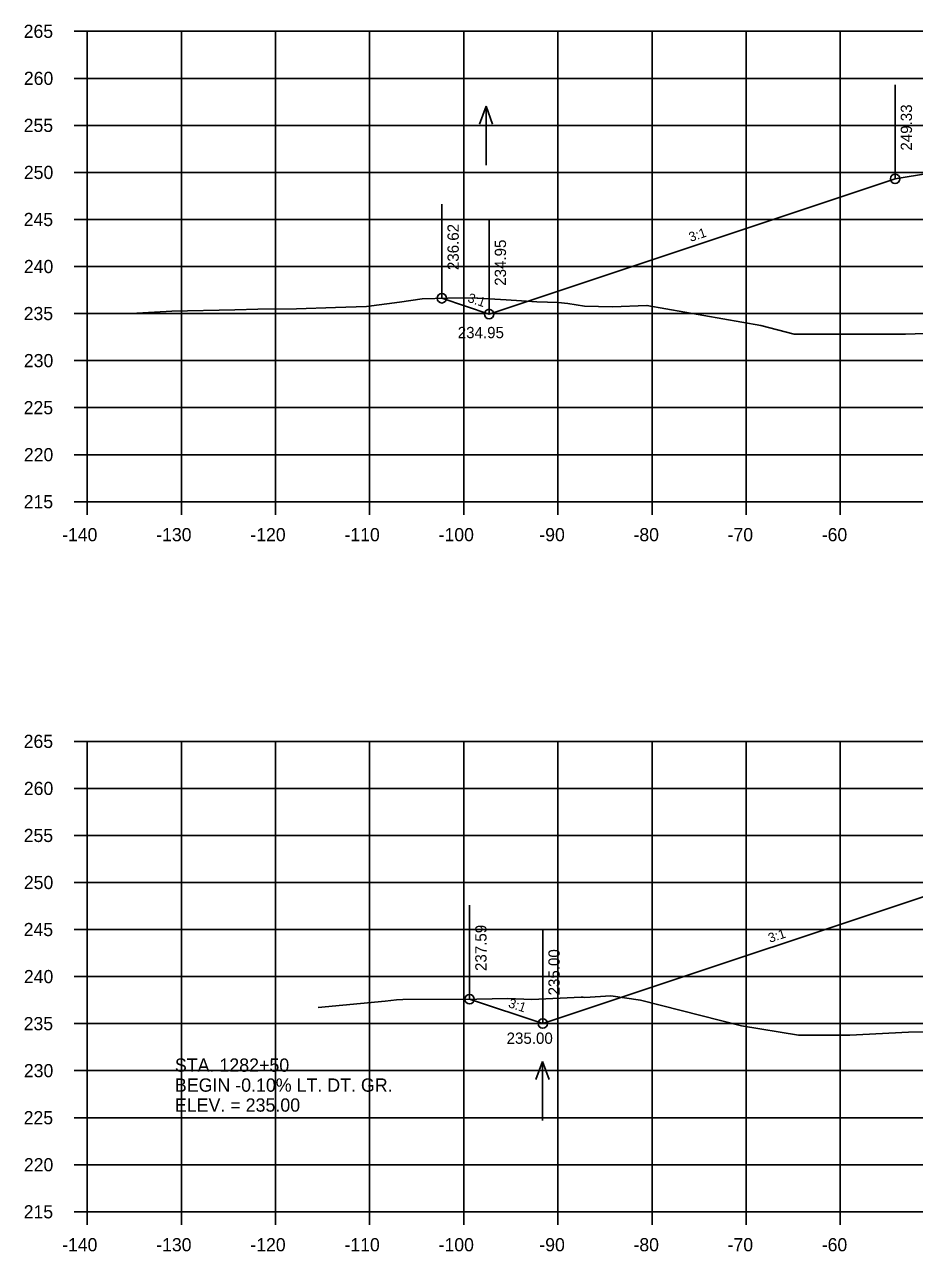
# Model space of a CAD drawing. Extents: x 1342547 to 1344156, y -1532351 to -1517216.
# Drawn here: x 1342556.2 to 1342650.7, y -1522948.5 to -1522818.1 of the extents above; entities that cross this region are included whole.
import ezdxf

# ---------------------------------------------------------------- set-up
doc = ezdxf.new("R2010")
doc.units = 0
for name, color, linetype in [('R_Axis', 7, 'Continuous'), ('R_Axis Annot', 7, 'Continuous'), ('R_Exist Surface', 7, 'Continuous'), ('R_Fin Surface', 7, 'Continuous'), ('R_Grid', 7, 'Continuous'), ('R_No Plot', 7, 'Continuous'), ('R_Water', 7, 'Continuous'), ('R_Water Annot', 7, 'Continuous'), ('R_Xsect Elev', 7, 'Continuous'), ('R_Xsect Slope', 7, 'Continuous')]:
    doc.layers.add(name, color=color, linetype=linetype)

msp = doc.modelspace()

# ---------------------------------------------------------------- linework, layer by layer
at = {"layer": 'R_Axis'}
for p, q in [((1342561.47, -1522818.81), (1342562.87, -1522818.81)), ((1342562.87, -1522868.81), (1342562.87, -1522818.81)), ((1342561.47, -1522823.81), (1342562.87, -1522823.81)), ((1342561.47, -1522828.81), (1342562.87, -1522828.81)), ((1342561.47, -1522833.81), (1342562.87, -1522833.81)), ((1342561.47, -1522838.81), (1342562.87, -1522838.81)), ((1342561.47, -1522843.81), (1342562.87, -1522843.81)), ((1342561.47, -1522848.81), (1342562.87, -1522848.81)), ((1342561.47, -1522853.81), (1342562.87, -1522853.81)), ((1342561.47, -1522858.81), (1342562.87, -1522858.81)), ((1342561.47, -1522863.81), (1342562.87, -1522863.81)), ((1342561.47, -1522868.81), (1342562.87, -1522868.81)), ((1342562.87, -1522868.81), (1342842.87, -1522868.81)), ((1342562.87, -1522870.21), (1342562.87, -1522868.81)), ((1342572.87, -1522870.21), (1342572.87, -1522868.81)), ((1342582.87, -1522870.21), (1342582.87, -1522868.81)), ((1342592.87, -1522870.21), (1342592.87, -1522868.81)), ((1342602.87, -1522870.21), (1342602.87, -1522868.81)), ((1342612.87, -1522870.21), (1342612.87, -1522868.81)), ((1342622.87, -1522870.21), (1342622.87, -1522868.81)), ((1342632.87, -1522870.21), (1342632.87, -1522868.81)), ((1342642.87, -1522870.21), (1342642.87, -1522868.81)), ((1342561.47, -1522894.28), (1342562.87, -1522894.28)), ((1342562.87, -1522944.28), (1342562.87, -1522894.28)), ((1342561.47, -1522899.28), (1342562.87, -1522899.28)), ((1342561.47, -1522904.28), (1342562.87, -1522904.28)), ((1342561.47, -1522909.28), (1342562.87, -1522909.28)), ((1342561.47, -1522914.28), (1342562.87, -1522914.28)), ((1342561.47, -1522919.28), (1342562.87, -1522919.28)), ((1342561.47, -1522924.28), (1342562.87, -1522924.28)), ((1342561.47, -1522929.28), (1342562.87, -1522929.28)), ((1342561.47, -1522934.28), (1342562.87, -1522934.28)), ((1342561.47, -1522939.28), (1342562.87, -1522939.28)), ((1342561.47, -1522944.28), (1342562.87, -1522944.28)), ((1342562.87, -1522944.28), (1342842.87, -1522944.28)), ((1342562.87, -1522945.68), (1342562.87, -1522944.28)), ((1342572.87, -1522945.68), (1342572.87, -1522944.28)), ((1342582.87, -1522945.68), (1342582.87, -1522944.28)), ((1342592.87, -1522945.68), (1342592.87, -1522944.28)), ((1342602.87, -1522945.68), (1342602.87, -1522944.28)), ((1342612.87, -1522945.68), (1342612.87, -1522944.28)), ((1342622.87, -1522945.68), (1342622.87, -1522944.28)), ((1342632.87, -1522945.68), (1342632.87, -1522944.28)), ((1342642.87, -1522945.68), (1342642.87, -1522944.28))]:
    msp.add_line(p, q, dxfattribs=at)
at = {"layer": 'R_Exist Surface'}
for points in [[(1342567.52, -1522848.81), (1342571.87, -1522848.55), (1342578.54, -1522848.42), (1342580.99, -1522848.35), (1342585.1, -1522848.32), (1342589.25, -1522848.16), (1342592.53, -1522848.05), (1342596.05, -1522847.59), (1342598.45, -1522847.26), (1342601.18, -1522847.17), (1342603.75, -1522847.15), (1342607.39, -1522847.34), (1342610.64, -1522847.57), (1342612.91, -1522847.62), (1342613.91, -1522847.75), (1342615.69, -1522848.02), (1342618.67, -1522848.1), (1342622.33, -1522847.95), (1342634.43, -1522850.08), (1342637.97, -1522851), (1342649.79, -1522851.01), (1342652.84, -1522850.89)], [(1342587.42, -1522922.58), (1342594.52, -1522921.89), (1342595.72, -1522921.74), (1342596.39, -1522921.71), (1342604.25, -1522921.69), (1342607.51, -1522921.62), (1342610.1, -1522921.71), (1342615.35, -1522921.48), (1342615.56, -1522921.48), (1342615.73, -1522921.49), (1342618.5, -1522921.32), (1342621.63, -1522921.78), (1342632.37, -1522924.5), (1342638.42, -1522925.5), (1342643.87, -1522925.5), (1342650.1, -1522925.19), (1342653.34, -1522925.16)]]:
    msp.add_lwpolyline(points, dxfattribs=at)
at = {"layer": 'R_Fin Surface'}
for points in [[(1342600.54, -1522847.19), (1342605.56, -1522848.86), (1342648.69, -1522834.49), (1342652.34, -1522833.88), (1342659.87, -1522832.62), (1342671.37, -1522832.16), (1342673.37, -1522832.12), (1342702.87, -1522831.53), (1342734.37, -1522832.16)], [(1342603.49, -1522921.69), (1342611.26, -1522924.28), (1342659.86, -1522908.08), (1342659.87, -1522908.08), (1342671.37, -1522907.62), (1342673.37, -1522907.58), (1342702.87, -1522906.99), (1342732.37, -1522907.58), (1342734.37, -1522907.62), (1342745.87, -1522908.08), (1342757.04, -1522909.94), (1342788.87, -1522920.55), (1342810.26, -1522927.68)]]:
    msp.add_lwpolyline(points, dxfattribs=at)
at = {"layer": 'R_Grid'}
for p, q in [((1342562.87, -1522818.81), (1342842.87, -1522818.81)), ((1342562.87, -1522868.81), (1342562.87, -1522818.81)), ((1342572.87, -1522868.81), (1342572.87, -1522818.81)), ((1342582.87, -1522868.81), (1342582.87, -1522818.81)), ((1342592.87, -1522868.81), (1342592.87, -1522818.81)), ((1342602.87, -1522868.81), (1342602.87, -1522818.81)), ((1342612.87, -1522868.81), (1342612.87, -1522818.81)), ((1342622.87, -1522868.81), (1342622.87, -1522818.81)), ((1342632.87, -1522868.81), (1342632.87, -1522818.81)), ((1342642.87, -1522868.81), (1342642.87, -1522818.81)), ((1342562.87, -1522823.81), (1342842.87, -1522823.81)), ((1342562.87, -1522828.81), (1342842.87, -1522828.81)), ((1342562.87, -1522833.81), (1342842.87, -1522833.81)), ((1342562.87, -1522838.81), (1342842.87, -1522838.81)), ((1342562.87, -1522843.81), (1342842.87, -1522843.81)), ((1342562.87, -1522848.81), (1342842.87, -1522848.81)), ((1342562.87, -1522853.81), (1342842.87, -1522853.81)), ((1342562.87, -1522858.81), (1342842.87, -1522858.81)), ((1342562.87, -1522863.81), (1342842.87, -1522863.81)), ((1342562.87, -1522868.81), (1342842.87, -1522868.81)), ((1342562.87, -1522894.28), (1342842.87, -1522894.28)), ((1342562.87, -1522944.28), (1342562.87, -1522894.28)), ((1342572.87, -1522944.28), (1342572.87, -1522894.28)), ((1342582.87, -1522944.28), (1342582.87, -1522894.28)), ((1342592.87, -1522944.28), (1342592.87, -1522894.28)), ((1342602.87, -1522944.28), (1342602.87, -1522894.28)), ((1342612.87, -1522944.28), (1342612.87, -1522894.28)), ((1342622.87, -1522944.28), (1342622.87, -1522894.28)), ((1342632.87, -1522944.28), (1342632.87, -1522894.28)), ((1342642.87, -1522944.28), (1342642.87, -1522894.28)), ((1342562.87, -1522899.28), (1342842.87, -1522899.28)), ((1342562.87, -1522904.28), (1342842.87, -1522904.28)), ((1342562.87, -1522909.28), (1342842.87, -1522909.28)), ((1342562.87, -1522914.28), (1342842.87, -1522914.28)), ((1342562.87, -1522919.28), (1342842.87, -1522919.28)), ((1342562.87, -1522924.28), (1342842.87, -1522924.28)), ((1342562.87, -1522929.28), (1342842.87, -1522929.28)), ((1342562.87, -1522934.28), (1342842.87, -1522934.28)), ((1342562.87, -1522939.28), (1342842.87, -1522939.28)), ((1342562.87, -1522944.28), (1342842.87, -1522944.28))]:
    msp.add_line(p, q, dxfattribs=at)
at = {"layer": 'R_No Plot'}
for centre in [(1342648.69, -1522834.49), (1342600.54, -1522847.19), (1342605.56, -1522848.86), (1342603.49, -1522921.69), (1342611.26, -1522924.28)]:
    msp.add_circle(centre, 0.5, dxfattribs=at)
at = {"layer": 'R_Water'}
for p, q in [((1342605.24, -1522826.77), (1342604.54, -1522828.69)), ((1342605.24, -1522833.05), (1342605.24, -1522826.77)), ((1342605.24, -1522826.77), (1342605.94, -1522828.69)), ((1342611.24, -1522928.29), (1342610.54, -1522930.21)), ((1342611.24, -1522934.57), (1342611.24, -1522928.29)), ((1342611.24, -1522928.29), (1342611.94, -1522930.21))]:
    msp.add_line(p, q, dxfattribs=at)
at = {"layer": 'R_Xsect Elev'}
for p, q in [((1342648.69, -1522834.49), (1342648.69, -1522824.49)), ((1342600.54, -1522847.19), (1342600.54, -1522837.19)), ((1342605.56, -1522848.86), (1342605.56, -1522838.86)), ((1342603.49, -1522921.69), (1342603.49, -1522911.69)), ((1342611.26, -1522924.28), (1342611.26, -1522914.28))]:
    msp.add_line(p, q, dxfattribs=at)

# ---------------------------------------------------------------- texts
at = {"layer": 'R_Axis Annot'}
for s, p in [('265', (1342556.12, -1522819.51)), ('260', (1342556.14, -1522824.51)), ('255', (1342556.12, -1522829.51)), ('250', (1342556.14, -1522834.51)), ('245', (1342556.12, -1522839.51)), ('240', (1342556.14, -1522844.51)), ('235', (1342556.12, -1522849.51)), ('230', (1342556.14, -1522854.51)), ('225', (1342556.12, -1522859.51)), ('220', (1342556.14, -1522864.51)), ('215', (1342556.12, -1522869.51)), ('-140', (1342560.2, -1522873.01)), ('-130', (1342570.2, -1522873.01)), ('-120', (1342580.2, -1522873.01)), ('-110', (1342590.2, -1522873.01)), ('-100', (1342600.2, -1522873.01)), ('-90', (1342610.9, -1522873.01)), ('-80', (1342620.9, -1522873.01)), ('-70', (1342630.9, -1522873.01)), ('-60', (1342640.9, -1522873.01)), ('265', (1342556.12, -1522894.98)), ('260', (1342556.14, -1522899.98)), ('255', (1342556.12, -1522904.98)), ('250', (1342556.14, -1522909.98)), ('245', (1342556.12, -1522914.98)), ('240', (1342556.14, -1522919.98)), ('235', (1342556.12, -1522924.98)), ('230', (1342556.14, -1522929.98)), ('225', (1342556.12, -1522934.98)), ('220', (1342556.14, -1522939.98)), ('215', (1342556.12, -1522944.98)), ('-140', (1342560.2, -1522948.48)), ('-130', (1342570.2, -1522948.48)), ('-120', (1342580.2, -1522948.48)), ('-110', (1342590.2, -1522948.48)), ('-100', (1342600.2, -1522948.48)), ('-90', (1342610.9, -1522948.48)), ('-80', (1342620.9, -1522948.48)), ('-70', (1342630.9, -1522948.48)), ('-60', (1342640.9, -1522948.48))]:
    msp.add_text(s, height=1.4, dxfattribs=at).set_placement(p)
at = {"layer": 'R_Water Annot'}
for s, height, p in [('234.95', 1.2, (1342602.23, -1522851.43)), ('234.95', 1.2, (1342602.23, -1522851.43)), ('235.00', 1.2, (1342607.42, -1522926.43)), ('235.00', 1.2, (1342607.42, -1522926.43)), ('STA. 1282+50', 1.4147, (1342572.18, -1522929.4)), ('BEGIN -0.10% LT. DT. GR.', 1.4147, (1342572.18, -1522931.52)), ('ELEV. = 235.00', 1.4147, (1342572.18, -1522933.64))]:
    msp.add_text(s, height=height, dxfattribs=at).set_placement(p)
at = {"layer": 'R_Xsect Elev'}
for s, p in [('249.33', (1342650.49, -1522831.49)), ('236.62', (1342602.34, -1522844.19)), ('234.95', (1342607.36, -1522845.86)), ('237.59', (1342605.29, -1522918.69)), ('235.00', (1342613.06, -1522921.28))]:
    msp.add_text(s, height=1.2, rotation=90, dxfattribs=at).set_placement(p)
at = {"layer": 'R_Xsect Slope'}
for rotation, p in [(18.4349, (1342626.97, -1522841.2)), (341.5651, (1342603.21, -1522847.55)), (18.4349, (1342635.4, -1522915.7)), (341.5651, (1342607.53, -1522922.51))]:
    msp.add_text('3:1', height=1, rotation=rotation, dxfattribs=at).set_placement(p)

doc.saveas('drawing.dxf')
